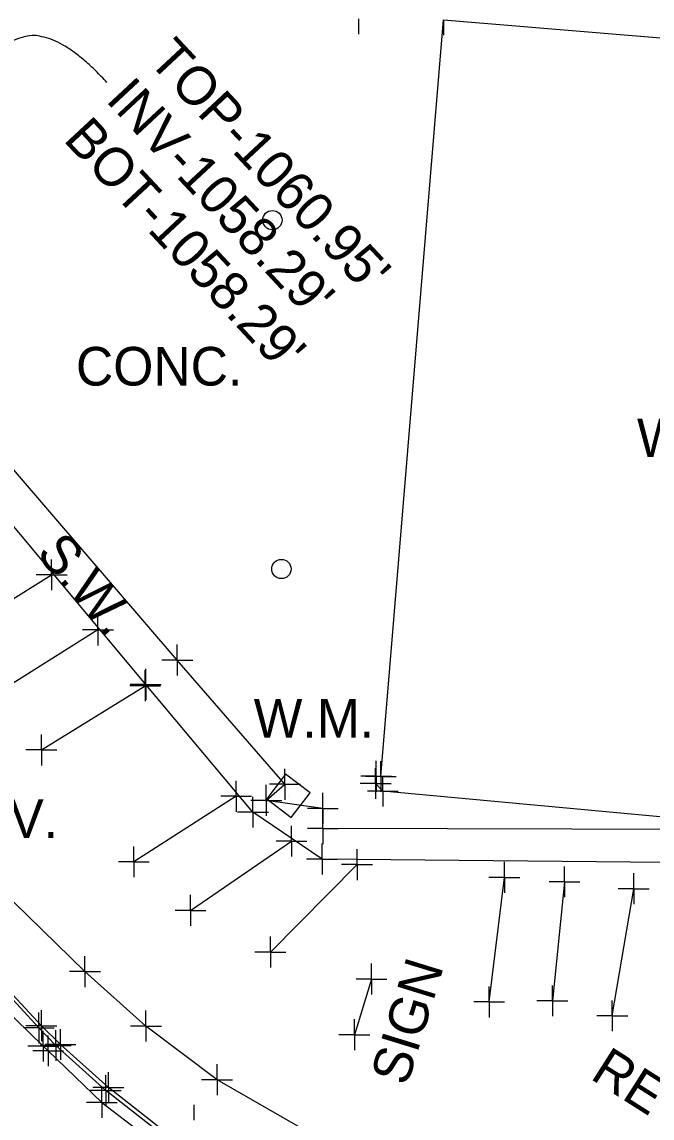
# Model space of a CAD drawing. Extents: x 0 to 1944463, y 0 to 420651.
# Drawn here: x 1942810.2 to 1942891.8, y 417858.9 to 418000.9 of the extents above; entities that cross this region are included whole.
import ezdxf

# ---------------------------------------------------------------- set-up
doc = ezdxf.new("R2010")
doc.units = 0
for name, color, linetype in [('SUR - DRG - Storm Sewer Text', 7, 'Continuous'), ('SUR - DTM - Breaklines', 7, 'Continuous'), ('SUR - DTM - Breaklines - Points - Locators', 7, 'Continuous'), ('SUR - DTM - Spot Points - Locators', 7, 'Continuous'), ('SUR - NON-TRAN - Buildings', 7, 'Continuous'), ('SUR - NON-TRAN - Buildings - Points - Locators', 7, 'Continuous'), ('SUR - NON-TRAN - Buildings Text', 7, 'Continuous'), ('SUR - NON-TRAN - Features', 7, 'Continuous'), ('SUR - NON-TRAN - Features - Points - Locators', 7, 'Continuous'), ('SUR - NON-TRAN - Features Text', 7, 'Continuous'), ('SUR - TR-CTRL - Pavement Marking', 7, 'Continuous'), ('SUR - TR-CTRL - Pavement Marking - Points - Locators', 7, 'Continuous'), ('SUR - TRAN - Features', 7, 'Continuous'), ('SUR - TRAN - Features - Points - Locators', 7, 'Continuous'), ('SUR - UTL - Water', 7, 'Continuous'), ('SUR - UTL - Water Text', 7, 'Continuous')]:
    doc.layers.add(name, color=color, linetype=linetype)

msp = doc.modelspace()

# ---------------------------------------------------------------- linework, layer by layer
at = {"layer": 'SUR - DRG - Storm Sewer Text'}
msp.add_open_spline([(1942821.23, 417993.03), (1942806.83, 418008.76), (1942797.72, 417958.48), (1942765.1, 417964.39)], degree=2, dxfattribs=at)
at = {"layer": 'SUR - DTM - Breaklines'}
msp.add_lwpolyline([(1942845.65, 417851.44), (1942844.56, 417850.19), (1942842.76, 417849.55), (1942840.8, 417849.92), (1942830.79, 417855.54), (1942821.43, 417862.86), (1942815.23, 417868.43), (1942812.75, 417870.86), (1942801.06, 417883.46), (1942793.31, 417893.18), (1942791.48, 417895.79), (1942786.15, 417904.65), (1942777.32, 417922.4), (1942769.18, 417947.2), (1942767.42, 417957.6), (1942765.99, 417970.66), (1942765.85, 417974.49), (1942767.54, 418005.28), (1942768.1, 418011.35)], dxfattribs=at)
at = {"layer": 'SUR - DTM - Breaklines - Points - Locators'}
for p, q in [((1942812.75, 417870.86), (1942812.75, 417872.86)), ((1942812.75, 417870.86), (1942810.75, 417870.86)), ((1942812.75, 417870.86), (1942814.75, 417870.86)), ((1942812.75, 417870.86), (1942812.75, 417868.86)), ((1942815.23, 417868.43), (1942815.23, 417870.43)), ((1942815.23, 417868.43), (1942813.23, 417868.43)), ((1942815.23, 417868.43), (1942817.23, 417868.43)), ((1942815.23, 417868.43), (1942815.23, 417866.43)), ((1942821.43, 417862.86), (1942821.43, 417864.86)), ((1942821.43, 417862.86), (1942819.43, 417862.86)), ((1942821.43, 417862.86), (1942823.43, 417862.86)), ((1942821.43, 417862.86), (1942821.43, 417860.86))]:
    msp.add_line(p, q, dxfattribs=at)
at = {"layer": 'SUR - DTM - Spot Points - Locators'}
for p, q in [((1942842.68, 417975.18), (1942842.68, 417975.18)), ((1942843.85, 417930), (1942843.85, 417930))]:
    msp.add_line(p, q, dxfattribs=at)
for centre in [(1942842.67, 417975.19), (1942843.84, 417930.01)]:
    msp.add_circle(centre, 1.25, dxfattribs=at)
at = {"layer": 'SUR - NON-TRAN - Buildings'}
msp.add_lwpolyline([(1942954.9, 417892.18), (1942856.97, 417901.23), (1942856.04, 417902.23), (1942856.11, 417903.16), (1942856.72, 417903.14), (1942864.84, 418001.13), (1942964.21, 417992.89)], close=True, dxfattribs=at)
at = {"layer": 'SUR - NON-TRAN - Buildings - Points - Locators'}
for p, q in [((1942853.83, 418001.28), (1942853.83, 417999.28)), ((1942864.84, 418001.13), (1942864.84, 417999.13)), ((1942856.04, 417902.23), (1942856.04, 417904.23)), ((1942856.11, 417903.16), (1942856.11, 417905.16)), ((1942856.72, 417903.14), (1942856.72, 417905.14)), ((1942856.11, 417903.16), (1942854.11, 417903.16)), ((1942856.72, 417903.14), (1942854.72, 417903.14)), ((1942856.11, 417903.16), (1942858.11, 417903.16)), ((1942856.11, 417903.16), (1942856.11, 417901.16)), ((1942856.72, 417903.14), (1942858.72, 417903.14)), ((1942856.72, 417903.14), (1942856.72, 417901.14)), ((1942856.97, 417901.23), (1942856.97, 417903.23)), ((1942856.04, 417902.23), (1942854.04, 417902.23)), ((1942856.04, 417902.23), (1942858.04, 417902.23)), ((1942856.04, 417902.23), (1942856.04, 417900.23)), ((1942856.97, 417901.23), (1942854.97, 417901.23)), ((1942856.97, 417901.23), (1942858.97, 417901.23)), ((1942856.97, 417901.23), (1942856.97, 417899.23))]:
    msp.add_line(p, q, dxfattribs=at)
at = {"layer": 'SUR - NON-TRAN - Features'}
for points in [[(1942897.92, 417891.94), (1942849.1, 417892.44), (1942840.15, 417898.52), (1942826.26, 417915.06), (1942801.69, 417944.46), (1942786.47, 417977.69), (1942788.63, 418004.59)], [(1942897.61, 417896.26), (1942849.2, 417896.39), (1942849.2, 417899.01), (1942841.88, 417900.04), (1942844.3, 417902.13), (1942830.35, 417918.22), (1942805.44, 417947.15), (1942791.55, 417977.18), (1942794.14, 418004.51)], [(1942855.51, 417876.9), (1942853.29, 417869.69)]]:
    msp.add_lwpolyline(points, dxfattribs=at)
at = {"layer": 'SUR - NON-TRAN - Features - Points - Locators'}
for p, q in [((1942830.35, 417918.22), (1942830.35, 417920.22)), ((1942826.26, 417915.06), (1942826.26, 417917.06)), ((1942830.35, 417918.22), (1942828.35, 417918.22)), ((1942830.35, 417918.22), (1942832.35, 417918.22)), ((1942830.35, 417918.22), (1942830.35, 417916.22)), ((1942826.26, 417915.06), (1942824.26, 417915.06)), ((1942826.26, 417915.06), (1942828.26, 417915.06)), ((1942826.26, 417915.06), (1942826.26, 417913.06)), ((1942844.3, 417902.13), (1942844.3, 417904.13)), ((1942841.88, 417900.04), (1942841.88, 417902.04)), ((1942844.3, 417902.13), (1942842.3, 417902.13)), ((1942844.3, 417902.13), (1942846.3, 417902.13)), ((1942844.3, 417902.13), (1942844.3, 417900.13)), ((1942841.88, 417900.04), (1942839.88, 417900.04)), ((1942840.15, 417898.52), (1942840.15, 417900.52)), ((1942841.88, 417900.04), (1942843.88, 417900.04)), ((1942841.88, 417900.04), (1942841.88, 417898.04)), ((1942849.2, 417899.01), (1942849.2, 417901.01)), ((1942840.15, 417898.52), (1942838.15, 417898.52)), ((1942840.15, 417898.52), (1942842.15, 417898.52)), ((1942840.15, 417898.52), (1942840.15, 417896.52)), ((1942849.2, 417899.01), (1942847.2, 417899.01)), ((1942849.2, 417899.01), (1942851.2, 417899.01)), ((1942849.2, 417899.01), (1942849.2, 417897.01)), ((1942849.2, 417896.39), (1942849.2, 417898.39)), ((1942849.2, 417896.39), (1942847.2, 417896.39)), ((1942849.2, 417896.39), (1942851.2, 417896.39)), ((1942849.2, 417896.39), (1942849.2, 417894.39)), ((1942849.1, 417892.44), (1942849.1, 417894.44)), ((1942849.1, 417892.44), (1942847.1, 417892.44)), ((1942849.1, 417892.44), (1942851.1, 417892.44)), ((1942849.1, 417892.44), (1942849.1, 417890.44)), ((1942855.51, 417876.9), (1942855.51, 417878.9)), ((1942855.51, 417876.9), (1942853.51, 417876.9)), ((1942855.51, 417876.9), (1942857.51, 417876.9)), ((1942855.51, 417876.9), (1942855.51, 417874.9)), ((1942853.29, 417869.69), (1942853.29, 417871.69)), ((1942853.29, 417869.69), (1942851.29, 417869.69)), ((1942853.29, 417869.69), (1942855.29, 417869.69)), ((1942853.29, 417869.69), (1942853.29, 417867.69))]:
    msp.add_line(p, q, dxfattribs=at)
at = {"layer": 'SUR - TR-CTRL - Pavement Marking'}
for points in [[(1942800.62, 417920.88), (1942814.08, 417929.25)], [(1942820.08, 417922.12), (1942806.61, 417913.68)], [(1942812.75, 417906.58), (1942826.2, 417914.89)], [(1942837.98, 417900.57), (1942824.73, 417892.08)], [(1942832.06, 417885.8), (1942845.14, 417894.76)], [(1942853.63, 417891.73), (1942842.41, 417880.4)], [(1942870.74, 417873.94), (1942872.71, 417890.07)], [(1942880.5, 417889.5), (1942878.93, 417874.08)], [(1942886.69, 417872.14), (1942889.46, 417888.6)], [(1942805.8, 417875.16), (1942813, 417868.21), (1942813.63, 417867.61), (1942820.58, 417860.91), (1942827.18, 417855.86)]]:
    msp.add_lwpolyline(points, dxfattribs=at)
at = {"layer": 'SUR - TR-CTRL - Pavement Marking - Points - Locators'}
for p, q in [((1942814.08, 417929.25), (1942814.08, 417931.25)), ((1942814.08, 417929.25), (1942812.08, 417929.25)), ((1942814.08, 417929.25), (1942816.08, 417929.25)), ((1942814.08, 417929.25), (1942814.08, 417927.25)), ((1942820.08, 417922.12), (1942820.08, 417924.12)), ((1942820.08, 417922.12), (1942818.08, 417922.12)), ((1942820.08, 417922.12), (1942822.08, 417922.12)), ((1942820.08, 417922.12), (1942820.08, 417920.12)), ((1942826.2, 417914.89), (1942826.2, 417916.89)), ((1942826.2, 417914.89), (1942824.2, 417914.89)), ((1942826.2, 417914.89), (1942828.2, 417914.89)), ((1942826.2, 417914.89), (1942826.2, 417912.89)), ((1942812.75, 417906.58), (1942812.75, 417908.58)), ((1942812.75, 417906.58), (1942810.75, 417906.58)), ((1942812.75, 417906.58), (1942814.75, 417906.58)), ((1942812.75, 417906.58), (1942812.75, 417904.58)), ((1942837.98, 417900.57), (1942837.98, 417902.57)), ((1942837.98, 417900.57), (1942835.98, 417900.57)), ((1942837.98, 417900.57), (1942839.98, 417900.57)), ((1942837.98, 417900.57), (1942837.98, 417898.57)), ((1942845.14, 417894.76), (1942845.14, 417896.76)), ((1942845.14, 417894.76), (1942843.14, 417894.76)), ((1942845.14, 417894.76), (1942847.14, 417894.76)), ((1942845.14, 417894.76), (1942845.14, 417892.76)), ((1942824.73, 417892.08), (1942824.73, 417894.08)), ((1942853.63, 417891.73), (1942853.63, 417893.73)), ((1942824.73, 417892.08), (1942822.73, 417892.08)), ((1942824.73, 417892.08), (1942826.73, 417892.08)), ((1942824.73, 417892.08), (1942824.73, 417890.08)), ((1942853.63, 417891.73), (1942851.63, 417891.73)), ((1942853.63, 417891.73), (1942855.63, 417891.73)), ((1942853.63, 417891.73), (1942853.63, 417889.73)), ((1942872.71, 417890.07), (1942872.71, 417892.07)), ((1942880.5, 417889.5), (1942880.5, 417891.5)), ((1942872.71, 417890.07), (1942870.71, 417890.07)), ((1942872.71, 417890.07), (1942874.71, 417890.07)), ((1942872.71, 417890.07), (1942872.71, 417888.07)), ((1942889.46, 417888.6), (1942889.46, 417890.6)), ((1942880.5, 417889.5), (1942878.5, 417889.5)), ((1942880.5, 417889.5), (1942882.5, 417889.5)), ((1942880.5, 417889.5), (1942880.5, 417887.5)), ((1942889.46, 417888.6), (1942887.46, 417888.6)), ((1942889.46, 417888.6), (1942891.46, 417888.6)), ((1942889.46, 417888.6), (1942889.46, 417886.6)), ((1942832.06, 417885.8), (1942832.06, 417887.8)), ((1942832.06, 417885.8), (1942830.06, 417885.8)), ((1942832.06, 417885.8), (1942834.06, 417885.8)), ((1942832.06, 417885.8), (1942832.06, 417883.8)), ((1942842.41, 417880.4), (1942842.41, 417882.4)), ((1942842.41, 417880.4), (1942840.41, 417880.4)), ((1942842.41, 417880.4), (1942844.41, 417880.4)), ((1942842.41, 417880.4), (1942842.41, 417878.4)), ((1942870.74, 417873.94), (1942870.74, 417875.94)), ((1942878.93, 417874.08), (1942878.93, 417876.08)), ((1942870.74, 417873.94), (1942868.74, 417873.94)), ((1942870.74, 417873.94), (1942872.74, 417873.94)), ((1942870.74, 417873.94), (1942870.74, 417871.94)), ((1942878.93, 417874.08), (1942876.93, 417874.08)), ((1942878.93, 417874.08), (1942880.93, 417874.08)), ((1942878.93, 417874.08), (1942878.93, 417872.08)), ((1942886.69, 417872.14), (1942886.69, 417874.14)), ((1942886.69, 417872.14), (1942884.69, 417872.14)), ((1942886.69, 417872.14), (1942888.69, 417872.14)), ((1942886.69, 417872.14), (1942886.69, 417870.14)), ((1942813, 417868.21), (1942813, 417870.21)), ((1942813.63, 417867.61), (1942813.63, 417869.61)), ((1942813, 417868.21), (1942811, 417868.21)), ((1942813.63, 417867.61), (1942811.63, 417867.61)), ((1942813, 417868.21), (1942815, 417868.21)), ((1942813, 417868.21), (1942813, 417866.21)), ((1942813.63, 417867.61), (1942815.63, 417867.61)), ((1942813.63, 417867.61), (1942813.63, 417865.61)), ((1942820.58, 417860.91), (1942820.58, 417862.91)), ((1942820.58, 417860.91), (1942818.58, 417860.91)), ((1942820.58, 417860.91), (1942822.58, 417860.91)), ((1942820.58, 417860.91), (1942820.58, 417858.91))]:
    msp.add_line(p, q, dxfattribs=at)
at = {"layer": 'SUR - TRAN - Features'}
for points in [[(1942846.03, 417851.16), (1942844.83, 417849.66), (1942842.88, 417848.99), (1942840.57, 417849.51), (1942830.46, 417855.14), (1942821.09, 417862.46), (1942814.61, 417868.3), (1942812.42, 417870.57), (1942800.8, 417883.21), (1942792.78, 417893.11), (1942791.06, 417895.51), (1942785.65, 417904.37), (1942776.77, 417922.19), (1942768.71, 417946.98), (1942766.86, 417957.6), (1942765.44, 417970.76), (1942765.29, 417974.42), (1942766.95, 418005.16), (1942767.65, 418011.44)], [(1943114.83, 417624.9), (1943103.45, 417639.13), (1943095.3, 417651.48), (1943083.43, 417672.65), (1943076.72, 417682.25), (1943055.25, 417704.39), (1943020.97, 417735.54), (1942996.78, 417756.05), (1942978.45, 417770.7), (1942923.48, 417810.42), (1942907.46, 417821.14), (1942884.28, 417835.76), (1942865.83, 417846.65), (1942848.31, 417856.51), (1942835.5, 417863.86), (1942826.29, 417870.82), (1942818.4, 417877.86), (1942796.29, 417899.44), (1942790.86, 417907.34), (1942782.32, 417924.54), (1942774.78, 417947.78), (1942772.79, 417958.55), (1942771.55, 417970.78), (1942773.59, 418011.21)]]:
    msp.add_lwpolyline(points, dxfattribs=at)
at = {"layer": 'SUR - TRAN - Features - Points - Locators'}
for p, q in [((1942818.4, 417877.86), (1942818.4, 417879.86)), ((1942818.4, 417877.86), (1942816.4, 417877.86)), ((1942818.4, 417877.86), (1942820.4, 417877.86)), ((1942818.4, 417877.86), (1942818.4, 417875.86)), ((1942812.42, 417870.57), (1942812.42, 417872.57)), ((1942826.29, 417870.82), (1942826.29, 417872.82)), ((1942812.42, 417870.57), (1942810.42, 417870.57)), ((1942812.42, 417870.57), (1942814.42, 417870.57)), ((1942812.42, 417870.57), (1942812.42, 417868.57)), ((1942814.61, 417868.3), (1942814.61, 417870.3)), ((1942826.29, 417870.82), (1942824.29, 417870.82)), ((1942826.29, 417870.82), (1942828.29, 417870.82)), ((1942826.29, 417870.82), (1942826.29, 417868.82)), ((1942814.61, 417868.3), (1942812.61, 417868.3)), ((1942814.61, 417868.3), (1942816.61, 417868.3)), ((1942814.61, 417868.3), (1942814.61, 417866.3)), ((1942835.5, 417863.86), (1942835.5, 417865.86)), ((1942821.09, 417862.46), (1942821.09, 417864.46)), ((1942835.5, 417863.86), (1942833.5, 417863.86)), ((1942835.5, 417863.86), (1942837.5, 417863.86)), ((1942835.5, 417863.86), (1942835.5, 417861.86)), ((1942821.09, 417862.46), (1942819.09, 417862.46)), ((1942821.09, 417862.46), (1942823.09, 417862.46)), ((1942821.09, 417862.46), (1942821.09, 417860.46)), ((1942832.53, 417858.63), (1942832.53, 417860.63))]:
    msp.add_line(p, q, dxfattribs=at)
at = {"layer": 'SUR - UTL - Water'}
msp.add_line((1942844.75, 417900.63), (1942844.75, 417900.63), dxfattribs=at)
msp.add_lwpolyline([(1942847.55, 417901), (1942844.37, 417903.43), (1942841.94, 417900.25), (1942845.12, 417897.82), (1942847.55, 417901)], dxfattribs=at)

# ---------------------------------------------------------------- texts
at = {"layer": 'SUR - DRG - Storm Sewer Text'}
for s, p in [("TOP-1060.95'", (1942826.45, 417995.78)), ("INV-1058.29'", (1942820.97, 417990.67)), ("BOT-1058.29'", (1942815.48, 417985.55))]:
    msp.add_text(s, height=5, rotation=313, dxfattribs=at).set_placement(p)
at = {"layer": 'SUR - NON-TRAN - Buildings Text'}
msp.add_text('WOODLAND', height=5, dxfattribs=at).set_placement((1942889.88, 417944.5))
at = {"layer": 'SUR - NON-TRAN - Features Text'}
for s, rotation, p in [('CONC.', 360, (1942817.23, 417953.77)), ('S.W.', 310.7219, (1942811.95, 417931.95)), ('SIGN', 72.9219, (1942860.1, 417862.91)), ('RET. WALL', 327.5548, (1942883.68, 417864.07))]:
    msp.add_text(s, height=5, rotation=rotation, dxfattribs=at).set_placement(p)
at = {"layer": 'SUR - UTL - Water Text'}
for s, p in [('W.M.', (1942840.25, 417908.18)), ('W.V.', (1942800.43, 417895.16))]:
    msp.add_text(s, height=5, dxfattribs=at).set_placement(p)

doc.saveas('drawing.dxf')
